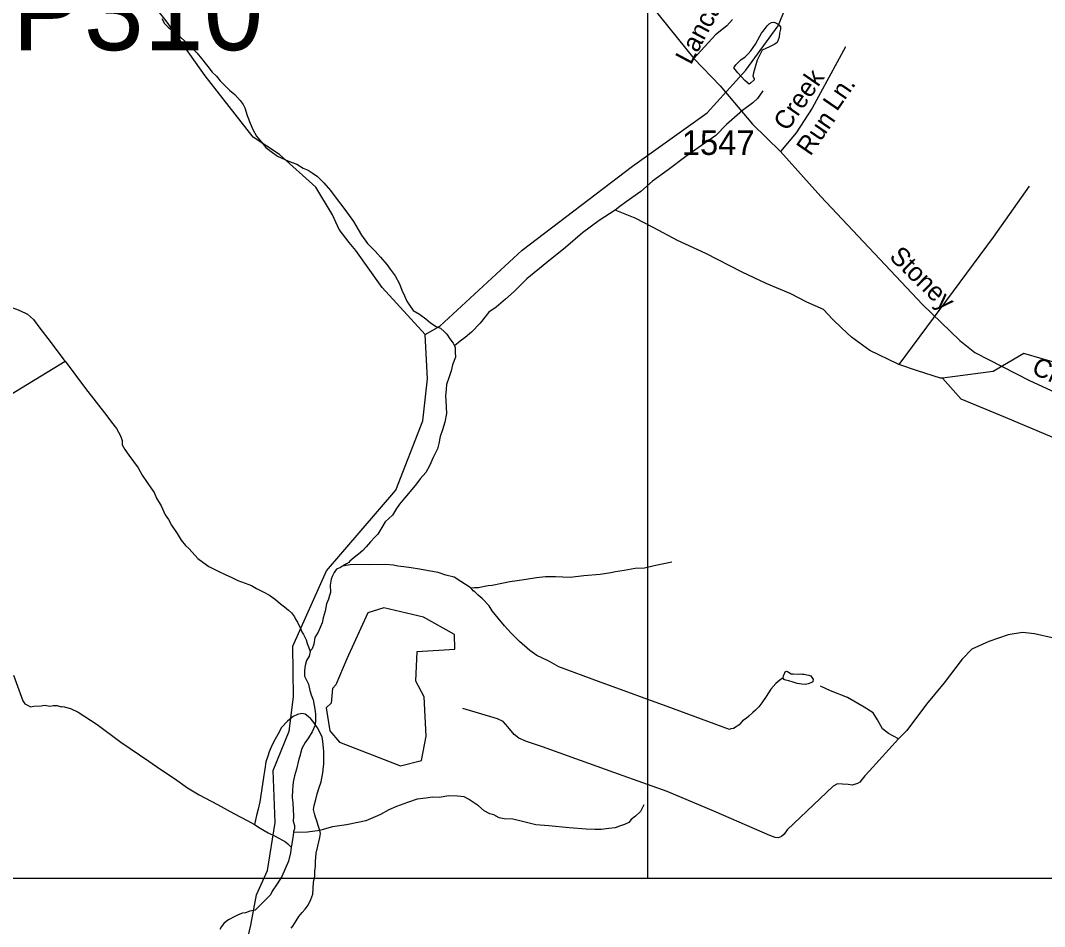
# Model space of a CAD drawing. Extents: x 2206922 to 2357709, y 510027 to 673830.
# Drawn here: x 2311623 to 2316844, y 610507 to 615129 of the extents above; entities that cross this region are included whole.
import ezdxf

# ---------------------------------------------------------------- set-up
doc = ezdxf.new("R2010")
doc.units = 0
for name, color, linetype in [('Exist Hydrographic Creek Single Shore', 7, 'Continuous'), ('Exist Hydrographic Misc Water Feature', 7, 'Continuous'), ('Exist Hydrographic Pond Under 1500 Sq Ft', 7, 'Continuous'), ('Exist Road Non-System Type 51', 7, 'Continuous'), ('Exist Road Non-System Type 51 Label', 7, 'Continuous'), ('Exist Road Secondary Structure Pipe Number Label', 7, 'Continuous'), ('Exist Road Secondary Type 51 Attributed', 7, 'Continuous'), ('Exist Road Secondary Type 51 Label', 7, 'Continuous'), ('Exist Road Secondary Type 51 Number Label', 7, 'Continuous'), ('Map Preparation Inset Cut Line', 7, 'Continuous')]:
    doc.layers.add(name, color=color, linetype=linetype)

msp = doc.modelspace()

# ---------------------------------------------------------------- linework, layer by layer
at = {"layer": 'Exist Hydrographic Creek Single Shore'}
for points in [[(2313686.1, 613525.9), (2313761.2, 613568.4), (2314181.1, 613956.2), (2314743.2, 614385.8), (2315123.1, 614657.2), (2315321.2, 614875.2), (2315485.2, 615101.7), (2315542.2, 615238.6), (2315531.2, 615510.5), (2315472.4, 615755.6), (2315475.2, 616003.8), (2315655.2, 616345.8), (2315739.5, 616535.5), (2315909.3, 616656.8), (2316003.6, 616840.2), (2316027.8, 616956.1)], [(2313686.1, 613525.9), (2313467.1, 613766.5), (2313332.2, 613954.6), (2313298.2, 613995.9), (2313247.1, 614062.8), (2313213.1, 614136.9), (2313128.2, 614277.8), (2312943.2, 614444.3), (2312809.1, 614534), (2312564.1, 614845.7), (2312370.1, 615120), (2312184.1, 615358.6)], [(2312763.1, 610369.4), (2312797.4, 610513.6), (2312826.1, 610669), (2312883.1, 610792.7), (2312922.1, 611037.1), (2312911.2, 611302.5), (2312992.2, 611502.6), (2313015.2, 611677.5), (2313012.1, 611936.7), (2313183.1, 612320.9), (2313536.2, 612732.3), (2313674.2, 613085.7), (2313697.2, 613300), (2313686.1, 613525.9)]]:
    msp.add_lwpolyline(points, dxfattribs=at)
at = {"layer": 'Exist Hydrographic Misc Water Feature'}
for points in [[(2312343.8, 615139.3), (2312357.8, 615113.7), (2312376.2, 615093.9), (2312404.5, 615070.1), (2312440.6, 615042.3), (2312480.8, 615005.1), (2312503.2, 614983.1), (2312521.4, 614963.3), (2312539.5, 614943.6), (2312578.4, 614893.9), (2312600.2, 614864.3), (2312622.9, 614844.6), (2312641, 614820.8), (2312667.2, 614794.9), (2312689.1, 614773.4), (2312715.8, 614751.5), (2312742.1, 614720), (2312758.3, 614700.2), (2312766.2, 614682.3), (2312778.8, 614644.3), (2312793.3, 614604.4), (2312807.5, 614572.7), (2312825.7, 614539.1), (2312852.4, 614507.1), (2312874.3, 614481.5), (2312900.6, 614459.7), (2312933.2, 614436.2), (2312989.3, 614410.7), (2313031.4, 614395), (2313063.4, 614375.6), (2313089.8, 614365.9), (2313109.5, 614352), (2313137.8, 614332.4), (2313170.2, 614300.7), (2313202.8, 614260.9), (2313233.2, 614221.5), (2313271.7, 614171.9), (2313298.2, 614134.2), (2313320.1, 614102.5), (2313344.9, 614062.7), (2313360.7, 614032.8), (2313391.7, 613991.2), (2313431.8, 613951.9), (2313457.9, 613922), (2313490.3, 613884.3), (2313508.5, 613860.5), (2313532.9, 613826.7), (2313555.9, 613785.2), (2313568, 613753.4), (2313580.1, 613723.6), (2313592.2, 613697.4), (2313606.6, 613675.8), (2313624.8, 613649.9), (2313657.2, 613630.5), (2313689.4, 613606.6), (2313713.8, 613587), (2313741.9, 613567.4), (2313764, 613559.6), (2313783.9, 613539.6), (2313796, 613528), (2313812.4, 613504), (2313828.4, 613482.2), (2313835, 613468.2)], [(2315357.4, 614844.2), (2315362.7, 614832), (2315364.3, 614826.5), (2315344.4, 614808.4), (2315338.7, 614804.4), (2315316.5, 614821.9), (2315279.6, 614861.5), (2315259.7, 614887.2), (2315269.2, 614903.2), (2315295.4, 614927.7), (2315317.1, 614943.9), (2315333.1, 614958.1), (2315346.9, 614974.3), (2315358.6, 614990.4), (2315370.5, 615008.4), (2315392, 615048.6), (2315401.4, 615064.6), (2315409.4, 615074.8), (2315429.5, 615100.9), (2315439.4, 615111.2), (2315451.2, 615119.2), (2315463.3, 615119.4), (2315477.1, 615115.7), (2315487.1, 615107.7), (2315497.6, 615095.6), (2315497.4, 615083.8), (2315493.5, 615063.7), (2315490.2, 615043.6), (2315480, 615015.5), (2315469.4, 615007.1), (2315441.4, 614994.8), (2315404.7, 614977.3), (2315378.4, 614926.6), (2315360.9, 614861.8), (2315357.4, 614844.2)], [(2315407.9, 614770.5), (2315380.5, 614730.4), (2315356.7, 614708), (2315303.2, 614669.5), (2315222, 614598.5), (2315168.4, 614542.1), (2315095.4, 614491.5), (2315015.9, 614434.5), (2314924.8, 614367.5), (2314844.9, 614309), (2314786, 614256.2), (2314710.6, 614203.5), (2314678.4, 614179.1), (2314655, 614160.8)], [(2316766.4, 614283.3), (2316581.7, 614023.6), (2316309.3, 613656.7), (2316100.6, 613373)], [(2314655, 614160.8), (2314573.4, 614107.7), (2314488.3, 614045.1), (2314400.9, 613970.3), (2314306.2, 613893.3), (2314204.7, 613810), (2314139.5, 613745.6), (2314096.2, 613707.1), (2314048.6, 613666.4), (2314011.1, 613640), (2313967.2, 613583.8), (2313922.1, 613539.1), (2313890.1, 613511), (2313864.1, 613492.6), (2313835, 613468.2)], [(2316100.6, 613373), (2316094.9, 613376.7), (2315954, 613445.3), (2315859.3, 613513.9), (2315810.7, 613559.3), (2315762.7, 613605.1), (2315717.8, 613654.4), (2315631.2, 613691.4), (2315550.9, 613734.7), (2315424.5, 613787.4), (2315301.7, 613844), (2315117.2, 613939.9), (2314972.6, 614006.3), (2314851.6, 614071.1), (2314757.3, 614119.8), (2314655, 614160.8)], [(2311025.2, 613610.2), (2311294.6, 613768.7), (2311351, 613747.3), (2311383.2, 613723.8), (2311403.5, 613712.2), (2311439.6, 613702.3), (2311487.7, 613695), (2311533.7, 613683.3), (2311565.9, 613669.9), (2311611.8, 613652.4), (2311648.1, 613634.8), (2311657.9, 613630.9), (2311688.7, 613603.1), (2311720.9, 613559.4), (2311773.6, 613490.2), (2311844.3, 613396.9), (2311850.5, 613391)], [(2313835, 613468.2), (2313838.9, 613460.4), (2313839.1, 613436.4), (2313841.1, 613410.5), (2313825.8, 613372.2), (2313818.4, 613342.2), (2313806.7, 613306.2), (2313794.8, 613271.9), (2313793.1, 613247.8), (2313789.9, 613211.8), (2313792.1, 613190), (2313794.4, 613124), (2313787, 613080), (2313775.3, 613040.1), (2313762, 613006), (2313756.4, 612969.9), (2313748.7, 612943.5), (2313726.7, 612899.3), (2313707.4, 612857.2), (2313689.8, 612823), (2313660.3, 612790.9), (2313642.2, 612764.8), (2313600.6, 612716.3), (2313581.3, 612692.1), (2313555.9, 612661.8), (2313539.9, 612639.5), (2313520.2, 612605.6), (2313482.5, 612571.1), (2313464.7, 612543), (2313445.4, 612508.6), (2313429.6, 612492.3), (2313407.7, 612468.4), (2313386.1, 612444.1), (2313368.5, 612424), (2313346.1, 612405.5), (2313332.6, 612395.4), (2313302.7, 612371.1), (2313297.1, 612363), (2313285, 612357.1), (2313265.1, 612344.7)], [(2317146.4, 613346.1), (2317110.3, 613331.6), (2317073, 613321.1), (2316925.9, 613375.6), (2316737.7, 613429.5), (2316582.7, 613338.1), (2316323.1, 613303.3)], [(2311306.5, 613061.3), (2311536.6, 613197.8), (2311850.5, 613391)], [(2311850.5, 613391), (2311954, 613252.1), (2312063.7, 613111.6), (2312086.1, 613079.8), (2312112.3, 613047.9), (2312132.8, 613010.3), (2312140.6, 612986.4), (2312140.8, 612964.5), (2312155.6, 612940.4), (2312175.7, 612910.6), (2312222.5, 612847.2), (2312242.5, 612809.7), (2312269, 612772), (2312287.5, 612744.1), (2312303.9, 612720.2), (2312316.2, 612692.3), (2312340.2, 612652.6), (2312361.1, 612606.9), (2312377.1, 612583), (2312393.3, 612553.4), (2312422.2, 612511.7), (2312442.1, 612477.9), (2312464.6, 612450.2), (2312480.6, 612434.4), (2312498.9, 612416.7), (2312527.2, 612384.8), (2312553.2, 612365.1), (2312583.5, 612343.4), (2312629.9, 612319.9), (2312666, 612302.3), (2312700.4, 612286.5), (2312730.2, 612271.1), (2312786.3, 612251.7), (2312800.3, 612245.9), (2312826.5, 612230.3), (2312861, 612214.5), (2312892.8, 612196.7), (2312923.3, 612175.2), (2312949.4, 612153.4), (2312969.7, 612137.7), (2312989.8, 612120.1), (2313004.1, 612106.2), (2313020.3, 612086.3), (2313025.8, 612074.5), (2313034.5, 612058.6), (2313050.7, 612026.6), (2313057, 612010.6), (2313065.2, 611996.8), (2313079.4, 611969.1), (2313083.7, 611951.1), (2313091.7, 611933.2), (2313100.1, 611909.3)], [(2316323.1, 613303.3), (2316313.4, 613303.2), (2316197, 613341.8), (2316100.6, 613373)], [(2316946.6, 612975.9), (2316645, 613102.8), (2316418.4, 613196.2), (2316323.1, 613303.3)], [(2313265.1, 612344.7), (2313255.1, 612338.5), (2313233.4, 612330.4), (2313221.5, 612312.3), (2313211.8, 612292.3), (2313207.7, 612278.3), (2313202.4, 612248.3), (2313202.8, 612210.1), (2313198.7, 612196.1), (2313193.4, 612176.2), (2313183.3, 612152.2), (2313175.7, 612116), (2313166.1, 612081.8), (2313160.6, 612055.9), (2313141.1, 612007.7), (2313123, 611981.6), (2313117.9, 611947.5), (2313109.9, 611923.1), (2313104, 611917.2), (2313100.1, 611909.3)], [(2313920.1, 612231.9), (2313891.8, 612251.6), (2313867.6, 612267.4), (2313833.3, 612288.8), (2313791.3, 612298.3), (2313753.2, 612312.2), (2313703.3, 612321.7), (2313657.4, 612329), (2313615.2, 612336.6), (2313577, 612342.3), (2313546.7, 612345.7), (2313524.7, 612349.8), (2313482.9, 612353.3), (2313403.3, 612352.3), (2313337.1, 612353.7), (2313303.3, 612351.1), (2313265.1, 612344.7)], [(2314944.3, 612364.8), (2314854.5, 612345.9), (2314804.7, 612335.2), (2314756.7, 612332.7), (2314700.9, 612322), (2314656.4, 612315.7), (2314632.8, 612311.6), (2314579.1, 612303), (2314495, 612296.2), (2314425.1, 612287.3), (2314350.9, 612290.3), (2314299.4, 612290), (2314253.7, 612285.5), (2314201.6, 612276.7), (2314155.5, 612270.3), (2314117.7, 612265.8), (2314077.4, 612255.7), (2314027.9, 612246.9), (2314008, 612245), (2313979.7, 612238.7), (2313957.8, 612234.3), (2313937.7, 612234.1), (2313920.1, 612231.9)], [(2315512.1, 611775.3), (2315494.5, 611762.9), (2315474.4, 611746.9), (2315448.9, 611716.7), (2315425, 611680.5), (2315403.4, 611648.1), (2315387.8, 611628.1), (2315369.8, 611609.7), (2315356.3, 611597.6), (2315336.4, 611579.5), (2315322.4, 611567.4), (2315304.6, 611555.1), (2315287, 611535), (2315271.2, 611524.8), (2315258.7, 611516.6), (2315245.1, 611514.6), (2315237.1, 611512.5), (2314952.1, 611617.1), (2314569.1, 611757.1), (2314367.9, 611831.1), (2314319.7, 611858.2), (2314309.7, 611864.2), (2314255.7, 611889.8), (2314219.7, 611915.1), (2314166.8, 611960.8), (2314124.5, 612002.4), (2314089.9, 612039.7), (2314057.9, 612079.3), (2314027.1, 612117.2), (2314013.2, 612142.9), (2313976.5, 612180.4), (2313956.6, 612196.4), (2313940, 612214.3), (2313930.3, 612219.8), (2313920.1, 612231.9)], [(2313100.1, 611909.3), (2313094.3, 611885.4), (2313080.4, 611863.1), (2313074.6, 611838.9), (2313070.8, 611813.1), (2313071.4, 611783), (2313091.5, 611743.1), (2313098, 611711.2), (2313104.2, 611689.2), (2313114.8, 611663.7), (2313120.8, 611633.6), (2313125.1, 611605.8), (2313127.3, 611587.6), (2313127.3, 611555.5), (2313125.7, 611537.5)], [(2315512.1, 611775.3), (2315513.7, 611785.2), (2315516, 611793.3), (2315519.9, 611801.3), (2315521.9, 611805.4), (2315527.7, 611809.4), (2315533.6, 611807.3), (2315539.4, 611803.6), (2315552.1, 611795.7), (2315561.9, 611795.8), (2315588, 611793.9), (2315598, 611796), (2315607.9, 611794.1), (2315617.7, 611794.3), (2315632.1, 611790.5), (2315641.9, 611788.6), (2315651.7, 611784.7), (2315657.7, 611776.9), (2315664, 611769), (2315662.2, 611754.7), (2315652.4, 611748.9), (2315638.4, 611744.5), (2315624.5, 611740.5), (2315606.6, 611742.4), (2315582.4, 611746), (2315562.5, 611753.9), (2315540.2, 611759.7), (2315524.2, 611763.3), (2315514.2, 611767.3), (2315512.1, 611775.3)], [(2311587.8, 611788.9), (2311635.2, 611657.7), (2311645.8, 611641.9), (2311661.4, 611633.9), (2311673.7, 611628), (2311691.4, 611630.2), (2311727.5, 611632.5), (2311745.7, 611635), (2311773.6, 611631.2), (2311789.8, 611633.3), (2311809.7, 611633.5), (2311829.6, 611627.7), (2311835.5, 611629.6), (2311845.8, 611628), (2311877.8, 611618.4), (2311917.7, 611600.6), (2311945.8, 611581), (2312014.3, 611537.8), (2312135.3, 611447), (2312276.6, 611350.7), (2312332.8, 611311.4), (2312407.6, 611262.1), (2312473.6, 611214.8), (2312534.1, 611177.7), (2312626.6, 611128.5), (2312710.9, 611083.4), (2312781.4, 611046.4), (2312815.9, 611026.6)], [(2313125.7, 611537.5), (2313121.8, 611541.8), (2313113.6, 611553.6), (2313103.6, 611565.6), (2313089.4, 611577.5), (2313073.6, 611589.2), (2313057.6, 611592.9), (2313035.7, 611588.9), (2313013.5, 611578.4), (2312984, 611554), (2312954.1, 611522.1), (2312934.8, 611485.6), (2312921.1, 611461.7), (2312906.9, 611433.4), (2312891.5, 611397.2), (2312884.2, 611375.2), (2312874.3, 611347.1), (2312868.4, 611309.1), (2312863, 611279), (2312857.5, 611232.8), (2312842.5, 611143), (2312834.3, 611104.9), (2312826.9, 611072.8), (2312819.4, 611042.7), (2312815.9, 611026.6)], [(2313125.7, 611537.5), (2313124.1, 611529.7), (2313110.5, 611499.7), (2313090.6, 611469.5), (2313074.6, 611445.1), (2313057.2, 611414.9), (2313047.6, 611374.9), (2313041.8, 611360.8), (2313030.4, 611309), (2313020.7, 611274.8), (2313013.3, 611242.6), (2313011.3, 611224.7), (2313009.6, 611204.6), (2313008, 611164.8), (2313010.7, 611136.8), (2313012.9, 611104.8), (2313015, 611068.8), (2313013.5, 611044.7), (2313019.7, 611022.7), (2313019.7, 611004.8), (2313015.6, 610990.8), (2313014.2, 610986.6)], [(2313149.5, 610996.2), (2313141.1, 611022.2), (2313133.3, 611046.1), (2313127.3, 611064.1), (2313122.8, 611076.1), (2313116.9, 611103.8), (2313120.2, 611124), (2313128.2, 611153.9), (2313135.8, 611184), (2313145.4, 611216.3), (2313155.2, 611244.4), (2313164.5, 611290.4), (2313168.2, 611322.3), (2313170, 611334.2), (2313170, 611356.1), (2313169.4, 611398.4), (2313167.1, 611418.2), (2313164.7, 611450.2), (2313160.8, 611472.3), (2313150.3, 611494.1), (2313138, 611519.9), (2313125.7, 611537.5)], [(2314801.4, 611128), (2314783.8, 611093.7), (2314758.1, 611069.6), (2314736.2, 611053.4), (2314724.7, 611037.3), (2314703, 611026.8), (2314676.9, 611018.6), (2314654.8, 611010.6), (2314623, 611006), (2314583, 611001.4), (2314550.8, 611001.4), (2314506.7, 611002.8), (2314420.8, 611010), (2314316.9, 611020.9), (2314251, 611025.9), (2314182.5, 611041.5), (2314132.5, 611054.7), (2314088.6, 611056.4), (2314062.8, 611061.9), (2314036.1, 611075.7), (2314016.2, 611081.5), (2313986.1, 611097), (2313957.8, 611122.8), (2313927.9, 611142.7), (2313907.6, 611156.2), (2313885.4, 611168.1), (2313851.6, 611171.6), (2313807.1, 611173.4), (2313757.7, 611164.7), (2313723.6, 611166.5), (2313689.6, 611161.9), (2313645.7, 611155.5), (2313595.7, 611139.1), (2313540.1, 611118.3), (2313500.3, 611102), (2313458.9, 611077.4), (2313431, 611065.4), (2313383.3, 611046.6), (2313343.3, 611036.4), (2313285.4, 611025.7), (2313213.5, 611015), (2313171.8, 611002.6), (2313149.5, 610996.2)], [(2312815.9, 611026.6), (2312845.6, 611009.1), (2312886, 610985.2), (2312922.1, 610967.6), (2312958.4, 610946.3), (2312974.2, 610938.3), (2312986.7, 610928.7), (2313002.7, 610910.9)], [(2313014.2, 610986.6), (2313010.3, 610948.6), (2313004.7, 610920.7), (2313002.7, 610910.9)], [(2313003.1, 610498.8), (2313011.1, 610508.9), (2313028.5, 610535.1), (2313042.5, 610557.3), (2313058.7, 610577.6), (2313074.4, 610595.5), (2313089.6, 610615.9), (2313103.6, 610643.8), (2313113, 610672), (2313116.7, 610731.9), (2313124.1, 610764), (2313123.9, 610788), (2313127.8, 610816.2), (2313127.3, 610840.2), (2313129.2, 610858.2), (2313130.6, 610880.2), (2313138.8, 610916.3), (2313149.9, 610960.5), (2313152, 610980.5), (2313149.5, 610996.2)], [(2313149.5, 610996.2), (2313086.1, 610987.5), (2313014.2, 610986.6)], [(2313002.7, 610910.9), (2312999.4, 610882.6), (2312989.3, 610840.7), (2312971.9, 610800.3), (2312954.7, 610762.4), (2312930.9, 610724.2), (2312906.9, 610687.7), (2312897.7, 610667.6), (2312875.7, 610645.3), (2312857.7, 610629.4), (2312834.1, 610604.9), (2312820.2, 610590.8), (2312792.5, 610584.4), (2312770.3, 610576.4), (2312754.2, 610574.4), (2312732.4, 610565.9), (2312712.9, 610555.9), (2312686.7, 610541.6), (2312673, 610533.5), (2312659.2, 610521.4), (2312646.9, 610507), (2312639.1, 610491.1)]]:
    msp.add_lwpolyline(points, dxfattribs=at)
at = {"layer": 'Exist Hydrographic Pond Under 1500 Sq Ft'}
msp.add_lwpolyline([(2313560.2, 611325.5), (2313668.1, 611352.8), (2313691.2, 611478.4), (2313681.2, 611678.2), (2313639.2, 611758.5), (2313645.1, 611909.8), (2313837.2, 611920.8), (2313836.2, 611996.2), (2313677.1, 612085), (2313476.1, 612132.7), (2313393.1, 612106.3), (2313287.1, 611872.3), (2313231.1, 611738.7), (2313214.1, 611721.6), (2313207.1, 611645.9), (2313182.1, 611621.9), (2313200.1, 611504.5), (2313250.2, 611447.5), (2313560.2, 611325.5)], dxfattribs=at)
at = {"layer": 'Exist Road Non-System Type 51'}
for points in [[(2315253.1, 615134.1), (2315224.4, 615101), (2315167, 615054.6), (2315056.7, 614935.4)], [(2315829.2, 614995), (2315659.2, 614681.4), (2315577.6, 614555.5), (2315498.1, 614460.5)], [(2317211.3, 612538.9), (2317139.7, 612370.4), (2317081.3, 612213.6), (2317010.5, 612004.2), (2316964.1, 611961.9), (2316939.9, 611957.9), (2316915.8, 611959.9), (2316883.5, 611980.1), (2316792.9, 612000.2), (2316732.4, 612006.3), (2316657.9, 611994.2), (2316559.1, 611959.9), (2316472.5, 611921.6), (2316424.1, 611871.2), (2316331.4, 611750.3), (2316242.8, 611641.4), (2316142.6, 611506), (2316099.1, 611463.7)], [(2316099.1, 611463.7), (2316048.7, 611491), (2316018.6, 611514.6), (2315992.1, 611560.4), (2315969.7, 611596.1), (2315923.5, 611625.6), (2315838.9, 611674.8), (2315752.6, 611709.7), (2315702.3, 611733.3)], [(2314818.9, 611231.2), (2314647.7, 611292.1), (2314284.4, 611424), (2314202.1, 611451.1), (2314164.1, 611466.8), (2314139.9, 611486.6), (2314107.5, 611526.1), (2314083.2, 611551.9), (2314055.1, 611565.6), (2313878.4, 611619.6)], [(2316099.1, 611463.7), (2315950.9, 611300), (2315927.2, 611275.9), (2315913.4, 611257.7), (2315901.5, 611243.6), (2315889.6, 611235.5), (2315863.8, 611227.3), (2315843.6, 611231.1), (2315813.7, 611232.7), (2315787.7, 611234.4), (2315765.8, 611222.1), (2315532.3, 610999.8), (2315516.6, 610977.6), (2315502.7, 610965.4), (2315486.7, 610959.3), (2315470.9, 610961.1), (2315442.7, 610970.8), (2315157.5, 611095.7), (2314920.5, 611195.1), (2314818.9, 611231.2)]]:
    msp.add_lwpolyline(points, dxfattribs=at)
at = {"layer": 'Exist Road Secondary Type 51 Attributed'}
msp.add_lwpolyline([(2314667.3, 615420.1), (2315056.7, 614935.4), (2315189.6, 614796.1), (2315355.6, 614600), (2315498.1, 614460.5), (2315703.4, 614230.9), (2316221, 613679.8), (2316411.8, 613496.6), (2316489.1, 613434.7), (2316767.2, 613292.3), (2317359.9, 613017.9), (2317401.4, 612992)], dxfattribs=at)
at = {"layer": 'Map Preparation Inset Cut Line'}
for p, q in [((2314818.9, 615228.5), (2314818.9, 611231.2)), ((2314818.9, 611231.2), (2314818.9, 610753.3)), ((2310157.6, 610753.3), (2314818.9, 610753.3)), ((2314818.9, 610753.3), (2318621.3, 610753.3))]:
    msp.add_line(p, q, dxfattribs=at)

# ---------------------------------------------------------------- texts
at = {"layer": 'Exist Road Non-System Type 51 Label'}
for s, rotation, p in [('Lancashire', 61.9575, (2315040.6, 614898.1)), ('Creek', 55.4731, (2315532.8, 614559.1)), ('Ln.', 55.4731, (2315785.1, 614661)), ('Run', 55.4731, (2315650.1, 614432.9))]:
    msp.add_text(s, height=95, rotation=rotation, dxfattribs=at).set_placement(p)
at = {"layer": 'Exist Road Secondary Structure Pipe Number Label'}
msp.add_text('P310', height=410.1, dxfattribs=at).set_placement((2311580.5, 614977.2))
at = {"layer": 'Exist Road Secondary Type 51 Label'}
for s, rotation, p in [('Stoney', 315.598, (2316047.7, 613918.3)), ('Church', 335.4592, (2316772.5, 613330.2))]:
    msp.add_text(s, height=95, rotation=rotation, dxfattribs=at).set_placement(p)
at = {"layer": 'Exist Road Secondary Type 51 Number Label'}
msp.add_text('1547', height=125, dxfattribs=at).set_placement((2314994.3, 614442.7))

doc.saveas('drawing.dxf')
